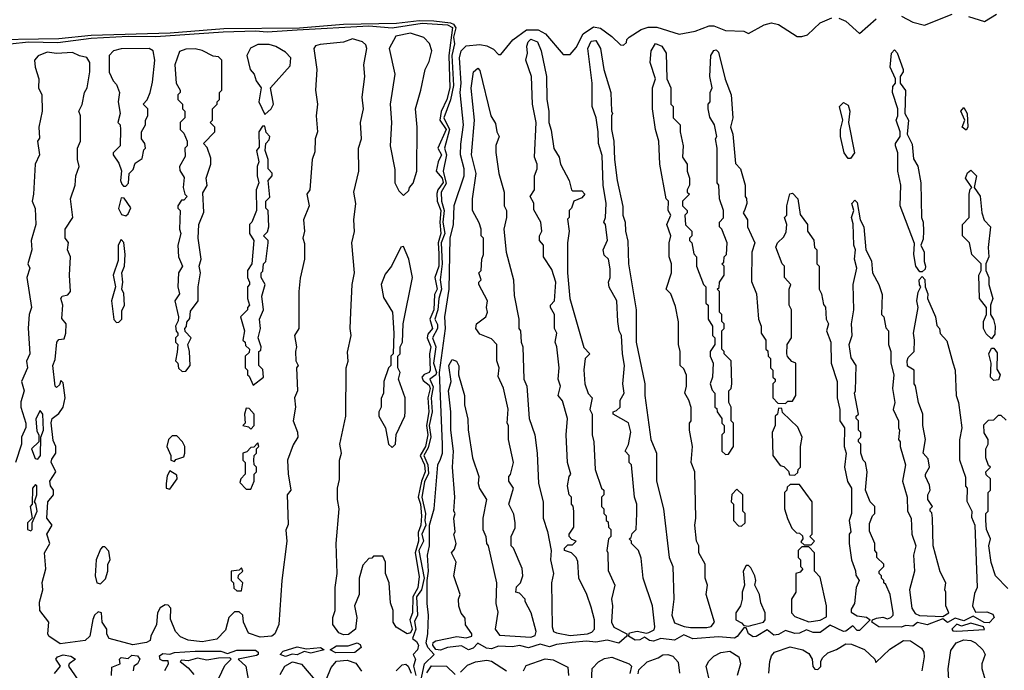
# Model space of a CAD drawing. Extents: x 2737310 to 2869991, y 870230 to 1012730.
# Tile 286 of 479: x 2771227 to 2775480, y 956797 to 959610. Entities that reach past the tile are written whole.
import ezdxf

# ---------------------------------------------------------------- set-up
doc = ezdxf.new("R2010")
doc.units = 0

msp = doc.modelspace()

# ---------------------------------------------------------------- linework, layer by layer
at = {"layer": '0CON02XD'}
for points in [[(2771045, 959523.3), (2771395, 959528.2), (2771535, 959542.9), (2771876.4, 959553.6), (2772108, 959572), (2772435, 959575.5), (2772625, 959590.5), (2772855, 959595.6), (2772953, 959607), (2773015.6, 959605.6), (2773087, 959597), (2773100.5, 959590.5), (2773110.9, 959575), (2773100.9, 959535), (2773104.5, 959505), (2773093.2, 959455), (2773100, 959325), (2773087, 959263), (2773059.1, 959185), (2773083.1, 959135), (2773061.4, 959055), (2773070, 959025), (2773055.7, 958955), (2773068.8, 958901.2), (2773047.8, 958865), (2773048.5, 958825), (2773060, 958785), (2773054.1, 958735), (2773063.1, 958685), (2773047.5, 958645), (2773051.8, 958555), (2773043.3, 958485), (2773048.6, 958445), (2773037.5, 958405), (2773033.3, 958355), (2773020, 958315), (2773031.4, 958291.4), (2773031.9, 958275), (2773010, 958235), (2773024.4, 958195), (2773014.6, 958125.4), (2773027.5, 958085), (2773023.8, 958075), (2772998, 958055), (2773012.9, 958022.9), (2773003.8, 957975), (2773008.9, 957915), (2772995.6, 957855), (2773003.1, 957806.9), (2772990.9, 957759.1), (2772973.1, 957725), (2772989.1, 957685), (2772992.7, 957647.3), (2772975, 957611.2), (2772963.1, 957545), (2772979.2, 957475), (2772976.2, 957445), (2772981.2, 957425), (2772964.5, 957385), (2772970.8, 957355), (2772950.9, 957315), (2772974.1, 957195.9), (2772962.9, 957145), (2772940.5, 957115), (2772944.4, 957035), (2772932.6, 957007.4), (2772937.5, 956975), (2772923.8, 956935), (2772941.3, 956921.3), (2772949.4, 956905), (2772944.6, 956885.4), (2772926.7, 956865), (2772936.2, 956845), (2772927.1, 956815), (2772938, 956775)], [(2772952.3, 956717.7), (2772975.6, 956824.4), (2773016.7, 956865), (2772990, 956895), (2772982, 956915), (2772990, 956955), (2772993.3, 957035), (2772987.5, 957085), (2772987.5, 957185), (2772993.3, 957225), (2772988.8, 957295), (2772996.7, 957335), (2772997.5, 957425), (2773016.7, 957495), (2773033.3, 957685), (2773045, 957710), (2773053.3, 957735), (2773053.3, 957775), (2773040, 958085), (2773066.7, 958275), (2773063.3, 958325), (2773081.2, 958445), (2773086.7, 958665), (2773100, 958725), (2773103.9, 958806.1), (2773146.7, 958935), (2773146.2, 958965), (2773131.2, 959025), (2773131.7, 959071.7), (2773143.8, 959155), (2773130, 959295), (2773133.3, 959335), (2773126.2, 959445), (2773133.3, 959475), (2773155, 959497.5), (2773215, 959503.3), (2773245, 959497.5), (2773273, 959483), (2773295, 959460), (2773305, 959460), (2773357, 959523), (2773416.1, 959566.1), (2773465.9, 959565.9), (2773498.3, 959548.3), (2773575, 959460), (2773605, 959460), (2773630.7, 959489.3), (2773660.5, 959549.5), (2773705, 959578.8), (2773735, 959573.3), (2773785, 959536.7), (2773821.7, 959501.7), (2773835, 959500), (2773848.3, 959511.7), (2773850, 959525), (2773860, 959535), (2773911.7, 959568.3), (2773941.7, 959578.3), (2773978.3, 959578.3), (2774075, 959547.5), (2774145, 959560), (2774205, 959583.8), (2774225, 959583.8), (2774275, 959563.8), (2774355, 959560), (2774375, 959550), (2774442.3, 959587.7), (2774475, 959596), (2774505, 959590), (2774585, 959537.5), (2774605, 959537.5), (2774630, 959545), (2774685, 959596.7), (2774735, 959618.8)], [(2774765, 959616), (2774795, 959603.3), (2774855, 959550), (2774926.4, 959613.6)], [(2775035.7, 959625.7), (2775085, 959598.8), (2775135, 959586.7), (2775255, 959634.4)], [(2775325, 959623.3), (2775395, 959602.5), (2775446.4, 959633.6)], [(2771185, 959506.2), (2771265, 959514.7), (2771391.7, 959511.7), (2771535, 959529.8), (2771695, 959538.6), (2771815, 959537.8), (2772105, 959557.2), (2772245, 959561.4), (2772295, 959556.9), (2772425, 959565.7), (2772735, 959583.3), (2772835.5, 959575.5), (2772965, 959595.3), (2773075, 959587.3), (2773096, 959576), (2773080, 959455), (2773084.2, 959315), (2773072.5, 959265), (2773047.4, 959212.6), (2773041.8, 959175), (2773069.1, 959135), (2773032.9, 959055), (2773049.4, 959025), (2773034.4, 958995.6), (2773025.7, 958955), (2773051.2, 958925), (2773055.9, 958905.9), (2773033.1, 958875), (2773027.9, 958857.9), (2773030.5, 958825), (2773046.5, 958785), (2773041.9, 958735), (2773046.6, 958685), (2773034.7, 958645), (2773037.6, 958597.6), (2773036.6, 958545), (2773020.6, 958495), (2773029.6, 958445), (2773018.7, 958421.3), (2773015.4, 958355), (2772997.8, 958315), (2773010, 958275), (2772990.2, 958249.8), (2772986.7, 958235), (2773002.2, 958195), (2772996.5, 958165), (2773000.5, 958095), (2772996.1, 958083.9), (2772973.5, 958076.5), (2772964.2, 958065), (2772970.2, 958050.2), (2772995, 958030), (2772999.4, 958015), (2772989.3, 957975), (2772993.9, 957915), (2772984.1, 957855), (2772989.3, 957815), (2772979.1, 957765), (2772957.1, 957725), (2772975.9, 957685), (2772978.4, 957655), (2772962.7, 957615), (2772947.7, 957545), (2772958.2, 957515), (2772962.4, 957465), (2772958.8, 957425), (2772947.6, 957392.4), (2772949.6, 957355), (2772934.6, 957305), (2772952, 957202), (2772945.9, 957154.1), (2772924.5, 957114.5), (2772923.1, 957045), (2772911.9, 957015), (2772922.3, 956975), (2772915, 956958.1), (2772900, 956955), (2772853.6, 956983.6), (2772840, 957005), (2772840, 957055), (2772828.3, 957088.3), (2772822.5, 957175), (2772807.5, 957215), (2772807.5, 957265), (2772795, 957290), (2772755, 957290), (2772748.3, 957281.7), (2772735, 957280), (2772708.3, 957251.7), (2772692.5, 957195), (2772692.5, 957125), (2772672.5, 957075), (2772682.5, 957025), (2772677.5, 956975), (2772647.7, 956952.3), (2772625, 956950), (2772605, 956958.8), (2772580, 956995), (2772580, 957025), (2772588.8, 957055), (2772588.8, 957155), (2772598, 957215), (2772593.3, 957345), (2772606.2, 957495), (2772598.8, 957535), (2772598.8, 957585), (2772607.7, 957622.3), (2772608.8, 957705), (2772616.7, 957735), (2772610, 957775), (2772636.2, 957895), (2772636.7, 958105), (2772646.1, 958133.9), (2772643, 958173), (2772658.8, 958245), (2772653.8, 958275), (2772656.7, 958345), (2772663.3, 958465), (2772673.3, 958515), (2772661.2, 958645), (2772673.6, 958693.6), (2772670, 958745), (2772678.8, 958815), (2772670, 958865), (2772691.2, 958955), (2772690, 959055), (2772703.3, 959095), (2772698.8, 959165), (2772711.2, 959225), (2772706.2, 959275), (2772717.5, 959365), (2772713.8, 959415), (2772726.7, 959485), (2772721.2, 959501.2), (2772707.5, 959515), (2772665, 959526.7), (2772625, 959513.3), (2772525, 959503.3), (2772505, 959497.5), (2772497.5, 959485), (2772510, 959395), (2772503.8, 959305), (2772512.5, 959245), (2772507.5, 959195), (2772512.5, 959125), (2772502.5, 959095), (2772501.7, 959038.3), (2772490, 959005), (2772480, 958875), (2772467.5, 958855), (2772477.5, 958805), (2772453.3, 958745), (2772457.5, 958695), (2772450, 958665), (2772457, 958643), (2772457.5, 958575), (2772438.3, 958491.7), (2772432.5, 958435), (2772432.5, 958275), (2772413.3, 958245), (2772422.5, 958195), (2772417.5, 958175), (2772420, 958135), (2772430, 958115), (2772422.5, 958105), (2772426.7, 958005), (2772413.3, 957975), (2772417.5, 957935), (2772407.5, 957875), (2772427, 957827), (2772427.5, 957805), (2772408.3, 957771.7), (2772383.3, 957705), (2772386.2, 957646.2), (2772397.5, 957575), (2772382.5, 957555), (2772387, 957427), (2772377, 957403), (2772380, 957355), (2772358.8, 957185), (2772346.2, 956995), (2772328.8, 956955), (2772315.9, 956944.1), (2772265, 956940), (2772215, 956957.5), (2772193.3, 957005), (2772190, 957035), (2772175, 957050), (2772155, 957050), (2772130, 957025), (2772115, 956970), (2772078.3, 956931.7), (2772015, 956920), (2771955, 956926.7), (2771921.7, 956941.7), (2771900, 956965), (2771878.3, 957018.3), (2771880, 957065), (2771868.3, 957078.3), (2771855, 957080), (2771833.6, 957066.4), (2771822.5, 957045), (2771817.5, 956995), (2771792.5, 956945), (2771790, 956925), (2771775, 956917.5), (2771715, 956906.2), (2771613.8, 956933.8), (2771603, 956953), (2771602.5, 956975), (2771582.5, 957005), (2771580, 957045), (2771565, 957050), (2771550, 957035), (2771543, 957017), (2771530, 956945), (2771510, 956925), (2771400.9, 956910.9), (2771352.5, 956945), (2771347.5, 956955), (2771352.5, 957005), (2771313.8, 957055), (2771311.7, 957091.7), (2771326.2, 957145), (2771324, 957176), (2771340, 957235), (2771333.8, 957305), (2771356.7, 957345), (2771343.3, 957385), (2771366.7, 957425), (2771343.3, 957455), (2771347.5, 957525), (2771372.5, 957555), (2771372.5, 957575), (2771360, 957595), (2771356.7, 957615), (2771383.3, 957655), (2771363, 957697), (2771365, 957710), (2771382.5, 957735), (2771382.5, 957765), (2771370.7, 957790.7), (2771362.7, 957867.3), (2771367.5, 957885), (2771395, 957907.5), (2771413.8, 957935), (2771423.3, 957975), (2771415, 958040), (2771405, 958050), (2771398.3, 958031.7), (2771385, 958020), (2771380, 958025), (2771370, 958115), (2771379.3, 958140.7), (2771387.5, 958215), (2771395, 958227.5), (2771419.3, 958230.7), (2771426, 958254), (2771426.7, 958295), (2771408.3, 958318.3), (2771413.3, 958375), (2771403.8, 958405), (2771410, 958415), (2771435, 958420), (2771446, 958435), (2771441.2, 958505), (2771446.2, 958585), (2771433.3, 958615), (2771437, 958647), (2771422.5, 958665), (2771423.6, 958703.6), (2771456.2, 958755), (2771446.7, 958835), (2771466, 958895), (2771468.8, 958935), (2771483.8, 958975), (2771476.2, 959005), (2771476.7, 959055), (2771490, 959085), (2771490, 959195), (2771482.5, 959215), (2771496.4, 959243.6), (2771506.7, 959295), (2771518, 959315), (2771530, 959385), (2771530, 959425), (2771516.2, 959446.2), (2771485, 959453.3), (2771455, 959468.6), (2771385, 959463.8), (2771345, 959470), (2771306.4, 959453.6), (2771291.2, 959435), (2771293.8, 959405), (2771310, 959355), (2771307.5, 959315), (2771322.5, 959285), (2771323.3, 959215), (2771310, 959145), (2771311.7, 959098.3), (2771303.3, 959085), (2771312.5, 959025), (2771293.3, 958985), (2771286.7, 958855), (2771280, 958825), (2771293.6, 958793.6), (2771296.7, 958725), (2771276.7, 958655), (2771278.8, 958615), (2771262.5, 958555), (2771270, 958535), (2771258, 958495), (2771277.5, 958365), (2771267.5, 958335), (2771263.8, 958276.2), (2771270, 958165), (2771256.4, 958133.6), (2771260, 958105), (2771233.8, 958045), (2771246.2, 958005), (2771231.7, 957958.3), (2771231.2, 957935), (2771253.3, 957865), (2771253.6, 957846.4), (2771233.8, 957805), (2771233.8, 957775), (2771208.8, 957695)], [(2772885, 958850), (2772908.3, 958871.7), (2772910, 958885), (2772927, 958903), (2772942.5, 958955), (2772943.8, 959145), (2772936.7, 959225), (2772960, 959305), (2772977.5, 959395), (2772995, 959430), (2773007.5, 959475), (2772997, 959507), (2772973, 959533), (2772915, 959551.2), (2772851.7, 959538.3), (2772823.3, 959485), (2772846.7, 959375), (2772826.7, 959245), (2772832.5, 959165), (2772827.5, 959065), (2772847, 958963), (2772847.5, 958905), (2772865, 958870), (2772885, 958850)], [(2773045, 956883.5), (2773025, 956886.9), (2773011.9, 956905), (2773013.4, 956916.6), (2773025, 956924), (2773115, 956942.5), (2773155, 956937.5), (2773180, 956945), (2773180, 956955), (2773153, 956993), (2773151.7, 957021.7), (2773133.9, 957043.9), (2773123.6, 957073.6), (2773122.5, 957105), (2773130, 957125), (2773102.5, 957205), (2773112.5, 957265), (2773092.5, 957305), (2773105, 957320), (2773112.5, 957345), (2773102.5, 957385), (2773107.5, 957395), (2773102.5, 957455), (2773107.5, 957475), (2773102.5, 957485), (2773106.7, 957545), (2773096.7, 957675), (2773101.2, 957745), (2773089.2, 957835), (2773089.2, 957915), (2773078.6, 958005), (2773090, 958045), (2773080.8, 958115), (2773095, 958140), (2773113, 958133), (2773123, 958113), (2773122.5, 958075), (2773147.5, 957985), (2773147.5, 957945), (2773163, 957883), (2773163.6, 957836.4), (2773182.5, 957715), (2773210, 957635), (2773207.5, 957605), (2773213, 957583), (2773242.5, 957535), (2773227.5, 957455), (2773227.5, 957405), (2773240, 957375), (2773242.5, 957345), (2773250, 957335), (2773286.7, 957175), (2773283.3, 957085), (2773292.5, 957047.5), (2773280, 956975), (2773299.3, 956949.3), (2773435, 956940), (2773453, 956947), (2773457.5, 956965), (2773436.7, 957045), (2773410, 957095), (2773410, 957105), (2773385, 957130), (2773370, 957135), (2773373, 957157), (2773390, 957175), (2773400, 957205), (2773397, 957237), (2773360, 957325), (2773350, 957335), (2773350, 957375), (2773367, 957413), (2773367.5, 957435), (2773361.7, 957471.7), (2773340, 957515), (2773360, 957585), (2773340, 957615), (2773340, 957635), (2773347, 957643), (2773360, 957695), (2773337.5, 957795), (2773337.5, 957855), (2773332.5, 957865), (2773336.4, 957926.4), (2773316.4, 958016.4), (2773293, 958067), (2773297.5, 958105), (2773287.5, 958135), (2773287.5, 958205), (2773265, 958230), (2773215, 958250), (2773197.5, 958275), (2773200, 958295), (2773240, 958325), (2773247.5, 958345), (2773242.5, 958365), (2773247.5, 958395), (2773210, 958465), (2773210, 958475), (2773220, 958485), (2773210, 958515), (2773220, 958525), (2773222.5, 958575), (2773230, 958595), (2773230, 958665), (2773220, 958675), (2773220, 958705), (2773211.7, 958731.7), (2773182.5, 958785), (2773183.3, 958835), (2773198.8, 958945), (2773178.8, 959025), (2773192, 959175), (2773176.4, 959313.6), (2773187.5, 959385), (2773205, 959400), (2773215, 959390), (2773262.5, 959195), (2773281.7, 959161.7), (2773287.5, 959125), (2773297.5, 959105), (2773283.6, 959066.4), (2773283.6, 959036.4), (2773296.7, 958945), (2773320, 958865), (2773320, 958805), (2773330, 958785), (2773330, 958755), (2773317.5, 958705), (2773327.5, 958605), (2773360, 958485), (2773363, 958417), (2773382.5, 958315), (2773382.5, 958275), (2773390, 958265), (2773392.5, 958215), (2773400, 958195), (2773403.8, 958055), (2773417.5, 958025), (2773427.5, 957885), (2773452.5, 957815), (2773462.5, 957735), (2773467.5, 957605), (2773487.5, 957525), (2773487.5, 957455), (2773506.4, 957396.4), (2773522.5, 957315), (2773520, 957275), (2773532.5, 957215), (2773523.3, 957175), (2773526.2, 956985), (2773533.3, 956965), (2773545, 956958.8), (2773605, 956947.5), (2773680, 956955), (2773698.3, 956961.7), (2773710, 956975), (2773710, 957015), (2773695, 957070), (2773676.7, 957125), (2773642.5, 957195), (2773637, 957267), (2773630, 957285), (2773610, 957305), (2773580, 957315), (2773580, 957325), (2773595, 957340), (2773615, 957340), (2773630, 957355), (2773611.7, 957361.7), (2773600, 957375), (2773600, 957385), (2773620, 957415), (2773620, 957485), (2773617, 957507), (2773610, 957515), (2773610, 957545), (2773600, 957555), (2773592.5, 957595), (2773600, 957635), (2773607.5, 957645), (2773592.5, 957695), (2773587.5, 957815), (2773592.5, 957885), (2773571.7, 957961.7), (2773552.5, 957985), (2773562.5, 958025), (2773552.5, 958055), (2773557.5, 958105), (2773547.5, 958195), (2773540, 958215), (2773547.5, 958255), (2773537.5, 958275), (2773537.5, 958335), (2773520, 958365), (2773520, 958375), (2773537.5, 958395), (2773542.5, 958475), (2773525, 958530), (2773490, 958585), (2773490, 958635), (2773472.5, 958655), (2773472.5, 958675), (2773482.5, 958695), (2773477.5, 958735), (2773448.3, 958788.3), (2773447, 958817), (2773432.5, 958845), (2773450, 958875), (2773450, 958935), (2773462.5, 958965), (2773462.5, 958985), (2773450, 959015), (2773457.5, 959165), (2773442.5, 959245), (2773437.5, 959365), (2773413.3, 959435), (2773420, 959465), (2773416.7, 959495), (2773423.8, 959515), (2773435, 959526.2), (2773463.3, 959515), (2773480, 959475), (2773502.5, 959365), (2773503.3, 959265), (2773512.5, 959215), (2773512.5, 959165), (2773523, 959133), (2773533.6, 959053.6), (2773557.5, 959015), (2773562.5, 958985), (2773600, 958915), (2773610, 958875), (2773615, 958870), (2773655, 958870), (2773667.5, 958855), (2773655, 958840), (2773620, 958825), (2773610, 958795), (2773600, 958785), (2773600, 958755), (2773592.5, 958747.5), (2773600, 958695), (2773592.5, 958645), (2773593.3, 958515), (2773603.3, 958405), (2773663, 958193), (2773690, 958165), (2773670, 958145), (2773663.3, 958096.7), (2773667.5, 958035), (2773683, 957993), (2773700, 957975), (2773690, 957925), (2773700, 957905), (2773700, 957815), (2773707.5, 957785), (2773712.5, 957665), (2773740, 957585), (2773750, 957575), (2773750, 957555), (2773740, 957545), (2773740, 957505), (2773750, 957495), (2773750, 957475), (2773760, 957465), (2773760, 957445), (2773768.3, 957438.3), (2773770, 957415), (2773780, 957405), (2773780, 957375), (2773770, 957365), (2773762.5, 957315), (2773767.5, 957305), (2773768.3, 957228.3), (2773797.5, 957165), (2773783.3, 957105), (2773787.5, 957075), (2773783.8, 957005), (2773793.6, 956983.6), (2773850, 956955), (2773850, 956945), (2773815, 956913.6), (2773765, 956926.7), (2773715, 956917.9), (2773675, 956922.5), (2773613.2, 956916.8), (2773545, 956908.1), (2773515, 956897.9), (2773475, 956909.4), (2773425, 956894.4), (2773385, 956904.2), (2773355, 956898.1), (2773295, 956901.4), (2773265, 956888.9), (2773242.5, 956892.5), (2773205, 956914), (2773185, 956891.9), (2773165, 956885.6), (2773135, 956902.5), (2773075, 956896), (2773045, 956883.5)], [(2773965, 956923.3), (2773946.7, 956925), (2773925, 956940), (2773905, 956928.9), (2773885, 956926.7), (2773856.7, 956945), (2773861.2, 956958.8), (2773894.1, 956965.9), (2773935, 956956.7), (2773945, 956960), (2773967.7, 956972.3), (2773970, 956985), (2773960, 957075), (2773920, 957195), (2773911.7, 957281.7), (2773900, 957315), (2773870, 957345), (2773870, 957355), (2773860, 957365), (2773868.3, 957371.7), (2773871.7, 957388.3), (2773890, 957405), (2773892.5, 957475), (2773892.5, 957515), (2773882.5, 957545), (2773870, 957685), (2773860, 957695), (2773860, 957725), (2773842.5, 957745), (2773857, 957773), (2773866.4, 957826.4), (2773856.4, 957866.4), (2773790, 957905), (2773790, 957915), (2773805, 957920), (2773820, 957935), (2773820, 957965), (2773837.5, 957995), (2773832.5, 958035), (2773840, 958115), (2773830, 958165), (2773826.2, 958245), (2773816.7, 958265), (2773810, 958305), (2773806.7, 958395), (2773773, 958453), (2773770, 958475), (2773777.5, 958495), (2773777, 958533), (2773770, 958575), (2773751.7, 958591.7), (2773747.5, 958615), (2773766.4, 958656.4), (2773757.5, 958725), (2773750, 958735), (2773757.5, 958755), (2773760, 958815), (2773747.5, 958895), (2773743, 959023), (2773726.7, 959075), (2773726.2, 959125), (2773716.4, 959186.4), (2773700, 959235), (2773700, 959335), (2773680.8, 959485), (2773695, 959516.7), (2773715, 959520), (2773736.2, 959485), (2773750, 959395), (2773780, 959295), (2773782.5, 959215), (2773787.5, 959205), (2773782.5, 959195), (2773782.5, 959135), (2773792.5, 959085), (2773796.7, 959005), (2773807.5, 958915), (2773831.7, 958801.7), (2773832.5, 958765), (2773842.5, 958735), (2773843.3, 958695), (2773853, 958653), (2773856.2, 958555), (2773890, 958355), (2773890, 958215), (2773927.5, 958035), (2773927.5, 957985), (2773953.3, 957795), (2773977.5, 957735), (2773977.5, 957615), (2774007.5, 957495), (2774032.5, 957285), (2774047.5, 957245), (2774052.5, 957105), (2774043.8, 957035), (2774055, 957002.5), (2774096.7, 956986.7), (2774125, 956981.2), (2774195, 956982.5), (2774213.6, 956986.4), (2774227.5, 957005), (2774192.5, 957125), (2774197.5, 957165), (2774187.5, 957195), (2774187.5, 957255), (2774160, 957305), (2774160, 957335), (2774150, 957355), (2774142.5, 957425), (2774147.5, 957455), (2774142.5, 957655), (2774127.5, 957695), (2774132.5, 957765), (2774120, 957835), (2774120, 957865), (2774127.5, 957875), (2774127, 957933), (2774117.5, 957965), (2774100, 957995), (2774107.5, 958025), (2774107, 958073), (2774095, 958100), (2774080, 958115), (2774080, 958175), (2774072.5, 958205), (2774073, 958303), (2774059.3, 958369.3), (2774040, 958425), (2774020, 958445), (2774042.5, 958515), (2774042.5, 958555), (2774032.5, 958585), (2774032.5, 958645), (2774040, 958675), (2774022.5, 958725), (2774040, 958765), (2774027.5, 958785), (2774030, 958825), (2774020, 958835), (2773992.5, 958985), (2773987.5, 959085), (2773972.5, 959135), (2773960, 959225), (2773960, 959315), (2773972.5, 959355), (2773950, 959425), (2773953.9, 959476.1), (2773973, 959507), (2774000, 959495), (2774020, 959465), (2774022.5, 959355), (2774040, 959315), (2774040, 959245), (2774050, 959235), (2774050, 959185), (2774080, 959155), (2774080, 959125), (2774092.5, 959065), (2774090, 959015), (2774110, 958985), (2774110, 958955), (2774120, 958925), (2774120, 958895), (2774110, 958875), (2774110, 958865), (2774120, 958855), (2774090, 958825), (2774090, 958805), (2774110, 958785), (2774110, 958775), (2774100, 958765), (2774103, 958723), (2774130, 958695), (2774130, 958675), (2774120, 958665), (2774120, 958655), (2774130, 958645), (2774138.3, 958598.3), (2774150, 958585), (2774150, 958545), (2774180, 958465), (2774190, 958455), (2774190, 958385), (2774200, 958375), (2774200, 958315), (2774220, 958285), (2774220, 958245), (2774230, 958235), (2774230, 958205), (2774210, 958175), (2774210, 958155), (2774222.5, 958125), (2774220, 958065), (2774210, 958035), (2774218.3, 958008.3), (2774230, 957995), (2774230, 957935), (2774238.3, 957928.3), (2774240, 957915), (2774260, 957885), (2774260, 957865), (2774270, 957855), (2774270, 957825), (2774260, 957815), (2774260, 957745), (2774275, 957730), (2774288.3, 957731.7), (2774310, 957765), (2774310, 957865), (2774300, 957875), (2774300, 957935), (2774290, 957955), (2774290, 958005), (2774300, 958015), (2774302.5, 958035), (2774300, 958135), (2774270, 958165), (2774270, 958175), (2774260, 958185), (2774260, 958265), (2774270, 958275), (2774270, 958295), (2774260, 958305), (2774260, 958335), (2774250, 958345), (2774250, 958435), (2774240, 958445), (2774248.3, 958451.7), (2774250, 958475), (2774270, 958505), (2774270, 958545), (2774260, 958555), (2774268.3, 958561.7), (2774270, 958585), (2774280, 958595), (2774282.5, 958645), (2774260, 958705), (2774250, 958715), (2774250, 958735), (2774267, 958753), (2774267.5, 958785), (2774250, 958835), (2774247.5, 958895), (2774240, 958905), (2774240, 959055), (2774232.5, 959095), (2774237.5, 959105), (2774227.5, 959155), (2774208.3, 959188.3), (2774200, 959225), (2774200, 959245), (2774210, 959255), (2774210, 959295), (2774217.5, 959315), (2774207.5, 959365), (2774212.5, 959455), (2774225, 959477.5), (2774235, 959480), (2774245, 959470), (2774273.6, 959353.6), (2774300, 959285), (2774307.5, 959185), (2774297.5, 959145), (2774307.5, 959115), (2774318.3, 958988.3), (2774340, 958965), (2774360, 958895), (2774360, 958845), (2774367, 958837), (2774367.5, 958815), (2774357.5, 958785), (2774352.5, 958775), (2774370, 958745), (2774370, 958715), (2774402.5, 958645), (2774390, 958605), (2774388.3, 958478.3), (2774410, 958425), (2774417.5, 958315), (2774430, 958285), (2774430, 958255), (2774450, 958225), (2774450, 958185), (2774458.3, 958178.3), (2774460, 958155), (2774470, 958145), (2774470, 958105), (2774480, 958095), (2774480, 958065), (2774490, 958055), (2774490, 958045), (2774480, 958035), (2774480, 957975), (2774501.7, 957951.7), (2774535, 957950), (2774545, 957960), (2774565, 957960), (2774580, 957985), (2774580, 958125), (2774561.7, 958131.7), (2774543, 958153), (2774540, 958165), (2774542.5, 958205), (2774560, 958235), (2774560, 958355), (2774550, 958375), (2774550, 958445), (2774557.5, 958465), (2774530, 958495), (2774530, 958545), (2774520, 958555), (2774493, 958627), (2774500, 958645), (2774528.3, 958671.7), (2774537, 958693), (2774540, 958725), (2774530, 958755), (2774540, 958765), (2774540, 958805), (2774553, 958857), (2774565, 958860), (2774587.5, 958835), (2774598.3, 958768.3), (2774630, 958725), (2774630, 958695), (2774657, 958657), (2774660, 958625), (2774670, 958615), (2774670, 958555), (2774680, 958545), (2774680, 958445), (2774690, 958425), (2774698.3, 958378.3), (2774707, 958367), (2774710, 958315), (2774720, 958295), (2774712.5, 958265), (2774730, 958215), (2774732.5, 958125), (2774757.5, 958045), (2774757.5, 957975), (2774770, 957925), (2774770, 957875), (2774790, 957845), (2774787.5, 957765), (2774797.5, 957735), (2774790, 957675), (2774803, 957613), (2774820, 957585), (2774820, 957475), (2774810, 957445), (2774817.5, 957395), (2774810, 957385), (2774810, 957345), (2774820, 957275), (2774837, 957227), (2774838.3, 957208.3), (2774852.5, 957185), (2774840, 957155), (2774832.5, 957085), (2774818.3, 957061.7), (2774818.3, 957048.3), (2774845, 957032.5), (2774885, 957026.7), (2774900, 957015), (2774855, 956968.5), (2774845, 956969.4), (2774825, 956988.8), (2774795, 956965.5), (2774785, 956964.5), (2774727.7, 956992.3), (2774685, 956960), (2774655, 956960.9), (2774625, 956971.9), (2774595, 956957.1), (2774575, 956955.4), (2774535, 956968.6), (2774505, 956951.5), (2774485, 956948.5), (2774455, 956972), (2774407.6, 956942.4), (2774395, 956940.8), (2774374.4, 956955), (2774365, 956980), (2774355, 956980), (2774326.6, 956943.4), (2774313.8, 956936.2), (2774245, 956940.8), (2774135, 956933.5), (2774095, 956950), (2774055, 956927.7), (2773995.6, 956934.4), (2773965, 956923.3)], [(2771685, 958890), (2771697, 958903), (2771700, 958945), (2771717, 958963), (2771725, 958990), (2771755, 959010), (2771763, 959047), (2771770, 959055), (2771767.5, 959075), (2771752.5, 959095), (2771752.5, 959125), (2771770, 959155), (2771770, 959175), (2771780, 959195), (2771780, 959225), (2771760, 959245), (2771777, 959263), (2771790, 959295), (2771800.7, 959339.3), (2771810, 959435), (2771802.5, 959475), (2771785.6, 959485.6), (2771665, 959484), (2771632.5, 959475), (2771612.5, 959455), (2771613, 959383), (2771630, 959345), (2771645, 959330), (2771657.5, 959295), (2771652.5, 959255), (2771660, 959205), (2771650, 959165), (2771660, 959155), (2771662.5, 959135), (2771660, 959065), (2771630, 959035), (2771630, 959025), (2771655, 958990), (2771667, 958957), (2771662.5, 958915), (2771668.3, 958898.3), (2771675, 958890), (2771685, 958890)], [(2771928.3, 958088.3), (2771945, 958090), (2771962.5, 958115), (2771960, 958175), (2771952.5, 958205), (2771967.5, 958235), (2771941.7, 958261.7), (2771940, 958275), (2771947, 958283), (2771948.3, 958301.7), (2771961.7, 958318.3), (2771965, 958350), (2771997.5, 958395), (2771997.5, 958455), (2772007.5, 958515), (2772002.5, 958545), (2772010, 958575), (2771997.5, 958665), (2772000, 958725), (2772021.7, 958778.3), (2772018.3, 958861.7), (2772037, 958893), (2772032.5, 958925), (2772052.5, 958985), (2772051.7, 959011.7), (2772037, 959057), (2772020, 959075), (2772070, 959125), (2772070, 959145), (2772050, 959165), (2772060, 959175), (2772060, 959225), (2772080, 959245), (2772080, 959255), (2772090, 959265), (2772090, 959295), (2772100, 959305), (2772100, 959435), (2772085, 959450), (2772063, 959453), (2772015, 959476.2), (2771985, 959483.8), (2771945, 959483.3), (2771917, 959473), (2771896.7, 959415), (2771902.5, 959335), (2771920, 959305), (2771920, 959295), (2771910, 959285), (2771910, 959265), (2771930, 959245), (2771930, 959225), (2771940, 959215), (2771940, 959185), (2771920, 959165), (2771920, 959135), (2771935, 959120), (2771950, 959085), (2771950, 959065), (2771940, 959055), (2771941.7, 959018.3), (2771917.5, 958975), (2771918.3, 958958.3), (2771937, 958927), (2771932.5, 958885), (2771940, 958855), (2771950, 958845), (2771935, 958830), (2771925, 958830), (2771910, 958805), (2771910, 958795), (2771920, 958785), (2771917.5, 958705), (2771922.5, 958685), (2771910, 958635), (2771912.5, 958585), (2771930, 958545), (2771912.5, 958515), (2771910, 958455), (2771917.5, 958425), (2771897.5, 958395), (2771912.5, 958325), (2771911.7, 958308.3), (2771900, 958285), (2771903, 958263), (2771910, 958255), (2771910, 958245), (2771900, 958235), (2771900, 958215), (2771910, 958205), (2771907, 958173), (2771900, 958135), (2771910, 958125), (2771913, 958103), (2771928.3, 958088.3)], [(2772285, 959200), (2772312.5, 959225), (2772323.3, 959245), (2772310, 959315), (2772395, 959410), (2772397.5, 959445), (2772375, 959470), (2772333.6, 959493.6), (2772305, 959503.3), (2772255, 959503.3), (2772223.6, 959486.4), (2772207.5, 959455), (2772222.5, 959395), (2772240, 959375), (2772247.5, 959345), (2772270, 959315), (2772260, 959255), (2772285, 959200)], [(2775125, 958520), (2775115, 958520), (2775097.5, 958545), (2775088.8, 958595), (2775091.7, 958641.7), (2775030, 958805), (2775032.5, 958895), (2775020, 958955), (2775020, 959035), (2775010, 959065), (2775010, 959075), (2775030, 959105), (2775030, 959125), (2775012.5, 959175), (2775020, 959195), (2775020, 959225), (2774997.5, 959295), (2774998.3, 959321.7), (2775010, 959335), (2775010, 959355), (2774987.5, 959405), (2774992.5, 959465), (2775005, 959480), (2775017, 959467), (2775043.3, 959395), (2775043.3, 959385), (2775030, 959365), (2775030, 959335), (2775053.6, 959303.6), (2775050, 959205), (2775066.7, 959175), (2775060, 959115), (2775081.7, 959071.7), (2775088.3, 959008.3), (2775107, 958977), (2775120, 958905), (2775122.5, 958755), (2775130, 958735), (2775131.2, 958695), (2775129.3, 958660.7), (2775120, 958635), (2775133.3, 958605), (2775133.3, 958565), (2775140, 958545), (2775138.3, 958531.7), (2775125, 958520)], [(2774815, 959010), (2774805, 959010), (2774787.5, 959035), (2774772.5, 959105), (2774772.5, 959135), (2774782.5, 959175), (2774767.5, 959235), (2774785, 959252.5), (2774805, 959240), (2774812.5, 959215), (2774807.5, 959165), (2774832.5, 959035), (2774815, 959010)], [(2775315, 959132.5), (2775297.5, 959145), (2775310, 959175), (2775292.5, 959215), (2775305, 959230), (2775320, 959205), (2775322.5, 959145), (2775315, 959132.5)], [(2772235, 958030), (2772280, 958065), (2772277, 958097), (2772260, 958115), (2772260, 958175), (2772268.3, 958181.7), (2772270, 958195), (2772257.5, 958235), (2772267.5, 958275), (2772262.5, 958315), (2772280, 958355), (2772272.5, 958415), (2772287.5, 958465), (2772270, 958495), (2772270, 958515), (2772277, 958523), (2772280, 958555), (2772290, 958565), (2772300, 958645), (2772300, 958655), (2772280, 958675), (2772297, 958693), (2772302.5, 958715), (2772300, 958785), (2772290, 958795), (2772290, 958825), (2772307, 958843), (2772300, 958915), (2772317.5, 958935), (2772317, 958947), (2772300, 958965), (2772300, 959005), (2772287.5, 959045), (2772290, 959075), (2772305, 959090), (2772307.5, 959105), (2772291.7, 959121.7), (2772285, 959150), (2772275, 959150), (2772260, 959125), (2772261.7, 959058.3), (2772250, 959045), (2772260, 958995), (2772252.5, 958975), (2772252.5, 958935), (2772260, 958905), (2772247.5, 958875), (2772250, 958785), (2772230, 958735), (2772220, 958725), (2772220, 958685), (2772237.5, 958655), (2772230, 958555), (2772210, 958525), (2772210, 958495), (2772220, 958475), (2772220, 958465), (2772210, 958455), (2772210, 958405), (2772220, 958375), (2772210, 958365), (2772210, 958355), (2772180, 958325), (2772197.5, 958265), (2772190, 958225), (2772200, 958215), (2772201.7, 958201.7), (2772220, 958185), (2772218.3, 958171.7), (2772200, 958155), (2772200, 958105), (2772210, 958095), (2772210, 958075), (2772218.3, 958068.3), (2772235, 958030)], [(2775425, 958230), (2775401.7, 958251.7), (2775390, 958275), (2775390, 958305), (2775402.5, 958335), (2775402.5, 958365), (2775373.3, 958405), (2775370, 958505), (2775380, 958525), (2775380, 958555), (2775340, 958595), (2775330, 958645), (2775300, 958675), (2775300, 958725), (2775327.5, 958755), (2775327.5, 958855), (2775332.5, 958877.5), (2775340, 958885), (2775312.5, 958925), (2775321.7, 958948.3), (2775335, 958960), (2775360, 958935), (2775350, 958885), (2775376.4, 958846.4), (2775382.5, 958775), (2775393, 958743), (2775420, 958715), (2775410, 958625), (2775413.3, 958585), (2775400, 958555), (2775400, 958525), (2775412.5, 958495), (2775413.3, 958465), (2775430, 958405), (2775420, 958375), (2775420, 958335), (2775433.9, 958313.9), (2775441.2, 958285), (2775439.3, 958250.7), (2775425, 958230)], [(2771685, 958762.5), (2771695, 958770), (2771707, 958797), (2771678.3, 958838.3), (2771665, 958840), (2771653.6, 958793.6), (2771667, 958767), (2771685, 958762.5)], [(2775035, 956983.8), (2774937.5, 956985), (2774907.5, 957005), (2774910, 957015), (2774927.7, 957022.3), (2774955, 957026.2), (2774975, 957020), (2774990, 957025), (2775000, 957035), (2775000, 957045), (2774987.5, 957125), (2774968.3, 957168.3), (2774960, 957175), (2774960, 957185), (2774950, 957195), (2774950, 957205), (2774940, 957215), (2774940, 957225), (2774960, 957245), (2774960, 957255), (2774930, 957285), (2774930, 957305), (2774920, 957315), (2774920, 957345), (2774898.3, 957398.3), (2774898.3, 957431.7), (2774910, 957465), (2774920, 957475), (2774920, 957505), (2774900, 957525), (2774880, 957575), (2774887.5, 957655), (2774880, 957695), (2774870, 957705), (2774860, 957735), (2774860, 957775), (2774850, 957785), (2774850, 957795), (2774860, 957805), (2774860, 957825), (2774850, 957835), (2774850, 957875), (2774840, 957885), (2774840, 957895), (2774850, 957905), (2774832.5, 957995), (2774837.5, 958005), (2774840, 958115), (2774818.3, 958148.3), (2774810, 958205), (2774822.5, 958245), (2774820, 958295), (2774830, 958355), (2774827.5, 958465), (2774842.5, 958535), (2774833.3, 958575), (2774836.7, 958615), (2774830, 958635), (2774826.7, 958726.7), (2774820, 958755), (2774830, 958785), (2774821.2, 958815), (2774835, 958830), (2774845, 958820), (2774857.5, 958745), (2774872.5, 958715), (2774882.5, 958615), (2774907, 958567), (2774910, 958515), (2774937.5, 958465), (2774951.7, 958421.7), (2774950, 958335), (2774960, 958325), (2774968.3, 958278.3), (2774980, 958265), (2774980, 958205), (2774990, 958175), (2774990, 958125), (2775002.5, 958075), (2774997.5, 958015), (2775007.5, 957955), (2775000, 957925), (2775022.5, 957875), (2775022.5, 957845), (2775027.5, 957835), (2775022.5, 957795), (2775030, 957785), (2775030, 957765), (2775052.5, 957685), (2775040, 957615), (2775060, 957545), (2775062.5, 957485), (2775077.5, 957455), (2775080, 957385), (2775097.5, 957335), (2775087.5, 957295), (2775092.5, 957225), (2775070, 957145), (2775081.2, 957065), (2775095, 957042.5), (2775113.9, 957033.9), (2775215, 957030), (2775240, 957045), (2775227.5, 957075), (2775227.5, 957135), (2775222.5, 957145), (2775227.5, 957175), (2775203, 957223), (2775172.5, 957335), (2775170, 957455), (2775167, 957477), (2775160, 957485), (2775160, 957495), (2775170, 957505), (2775150, 957535), (2775150, 957555), (2775160, 957575), (2775157, 957597), (2775140, 957635), (2775140, 957645), (2775157.5, 957675), (2775151.7, 957711.7), (2775130, 957735), (2775140, 957795), (2775127.5, 957855), (2775127.5, 957905), (2775110, 957955), (2775097, 958027), (2775090, 958035), (2775090, 958095), (2775061.7, 958111.7), (2775060, 958135), (2775065, 958150), (2775090, 958175), (2775092.5, 958225), (2775087.5, 958255), (2775107.5, 958365), (2775102.5, 958395), (2775108.3, 958431.7), (2775120, 958455), (2775113, 958463), (2775112.5, 958485), (2775125, 958500), (2775137, 958487), (2775137.5, 958455), (2775150, 958425), (2775147.5, 958405), (2775182.5, 958325), (2775188.3, 958288.3), (2775200, 958275), (2775203, 958253), (2775231.7, 958221.7), (2775257, 958127), (2775267.5, 958095), (2775272.5, 957985), (2775282.5, 957955), (2775296.7, 957845), (2775287, 957793), (2775287, 957707), (2775311.7, 957631.7), (2775313, 957593), (2775320, 957585), (2775318.3, 957528.3), (2775340, 957485), (2775338.3, 957458.3), (2775352.5, 957425), (2775362.5, 957155), (2775350.7, 957129.3), (2775343.3, 957075), (2775355, 957047.5), (2775405, 957050), (2775430, 957040), (2775436.2, 957025), (2775415, 957001.5), (2775393.6, 957003.6), (2775345, 957031.2), (2775305, 957010.9), (2775267.5, 957022.5), (2775235, 957004), (2775215, 957020), (2775146.9, 956993.1), (2775105, 957002.9), (2775085, 956988.2), (2775055, 956990.4), (2775035, 956983.8)], [(2771645, 958300), (2771655, 958302.5), (2771667.5, 958315), (2771668.3, 958351.7), (2771680, 958375), (2771676.4, 958426.4), (2771667.5, 958445), (2771672.5, 958475), (2771667.5, 958515), (2771680, 958545), (2771682.5, 958595), (2771677, 958647), (2771665, 958660), (2771652.5, 958635), (2771651.7, 958568.3), (2771630, 958505), (2771640, 958455), (2771622.5, 958395), (2771633, 958313), (2771645, 958300)], [(2772835, 957760), (2772850, 957775), (2772853, 957817), (2772890, 957895), (2772892.5, 957915), (2772892.5, 957975), (2772862.5, 958055), (2772870, 958085), (2772860, 958105), (2772860, 958155), (2772870, 958165), (2772870, 958195), (2772880, 958215), (2772882.5, 958295), (2772923.3, 958495), (2772907.5, 958575), (2772885, 958630), (2772873, 958627), (2772832.5, 958545), (2772805, 958510), (2772787.5, 958465), (2772798.3, 958408.3), (2772837.5, 958345), (2772842.5, 958255), (2772840, 958165), (2772830, 958155), (2772830, 958115), (2772820, 958105), (2772800, 958045), (2772797.5, 957995), (2772788.3, 957971.7), (2772787.5, 957935), (2772777.5, 957915), (2772777.5, 957895), (2772807.5, 957845), (2772820, 957775), (2772835, 957760)], [(2775435, 958050), (2775420, 958065), (2775423.3, 958125), (2775413.8, 958165), (2775425, 958190), (2775435, 958190), (2775449.3, 958169.3), (2775448.3, 958098.3), (2775462.5, 958075), (2775455, 958052.5), (2775435, 958050)], [(2771305, 957710), (2771316.7, 957725), (2771317.5, 957805), (2771328.8, 957835), (2771326.7, 957905), (2771315, 957920), (2771296.4, 957883.6), (2771300.7, 957830.7), (2771310, 957815), (2771310, 957785), (2771277.5, 957755), (2771293, 957713), (2771305, 957710)], [(2772225, 957840), (2772240, 957855), (2772240, 957905), (2772218.3, 957928.3), (2772205, 957930), (2772197.5, 957905), (2772200, 957865), (2772190, 957855), (2772215, 957850), (2772225, 957840)], [(2774575, 957640), (2774588.3, 957651.7), (2774590, 957665), (2774600, 957675), (2774600, 957765), (2774607.5, 957805), (2774588.3, 957848.3), (2774521.7, 957911.7), (2774518.3, 957928.3), (2774505, 957930), (2774500, 957905), (2774490, 957895), (2774490, 957855), (2774477.5, 957825), (2774480, 957725), (2774511.7, 957681.7), (2774528.3, 957678.3), (2774548.3, 957658.3), (2774551.7, 957641.7), (2774575, 957640)], [(2775495, 957150), (2775442.5, 957205), (2775423.6, 957263.6), (2775412.5, 957335), (2775420, 957365), (2775402.5, 957405), (2775400, 957445), (2775400, 957475), (2775410, 957485), (2775410, 957565), (2775420, 957575), (2775420, 957625), (2775401.7, 957641.7), (2775400, 957655), (2775420, 957675), (2775411.7, 957681.7), (2775400, 957715), (2775400, 957755), (2775410, 957775), (2775410, 957795), (2775393, 957823), (2775391.7, 957858.3), (2775411.7, 957878.3), (2775435, 957880), (2775455, 957900), (2775465, 957900), (2775488.3, 957878.3)], [(2771895, 957700), (2771901.7, 957708.3), (2771935, 957720), (2771940, 957735), (2771940, 957765), (2771930, 957785), (2771905, 957810), (2771885, 957810), (2771870, 957795), (2771862.5, 957765), (2771880, 957725), (2771880, 957705), (2771895, 957700)], [(2772225, 957580), (2772240, 957615), (2772240, 957645), (2772250, 957655), (2772250, 957675), (2772240, 957685), (2772237.5, 957705), (2772240, 957725), (2772250, 957735), (2772250, 957755), (2772260, 957765), (2772255, 957780), (2772238.3, 957761.7), (2772225, 957760), (2772208.3, 957741.7), (2772190, 957735), (2772190, 957705), (2772200, 957695), (2772200, 957645), (2772182.5, 957625), (2772178.3, 957608.3), (2772205, 957580), (2772225, 957580)], [(2771875, 957580), (2771907.5, 957625), (2771905, 957640), (2771875, 957660), (2771863, 957637), (2771860, 957605), (2771860, 957585), (2771875, 957580)], [(2771275, 957400), (2771280, 957405), (2771280, 957435), (2771302.5, 957485), (2771297, 957517), (2771290, 957525), (2771300, 957555), (2771300, 957595), (2771295, 957600), (2771282.5, 957585), (2771280, 957515), (2771272.5, 957505), (2771280, 957455), (2771260, 957435), (2771260, 957405), (2771275, 957400)], [(2774345, 957420), (2774360, 957435), (2774360, 957475), (2774350, 957485), (2774350, 957555), (2774325, 957580), (2774303, 957557), (2774300, 957525), (2774310, 957515), (2774310, 957445), (2774331.7, 957421.7), (2774345, 957420)], [(2774645, 957340), (2774660, 957355), (2774640, 957375), (2774650, 957385), (2774650, 957525), (2774595, 957600), (2774555, 957600), (2774541.7, 957588.3), (2774540, 957575), (2774530, 957565), (2774530, 957495), (2774543, 957453), (2774561.7, 957411.7), (2774581.7, 957391.7), (2774595, 957390), (2774608.3, 957378.3), (2774610, 957365), (2774601.7, 957351.7), (2774615, 957340), (2774645, 957340)], [(2771575, 957170), (2771597, 957193), (2771607.5, 957225), (2771607.5, 957255), (2771617.5, 957275), (2771611.7, 957311.7), (2771595, 957330), (2771585, 957330), (2771575, 957320), (2771557.5, 957275), (2771552.5, 957205), (2771560, 957175), (2771575, 957170)], [(2774635, 957006.7), (2774685, 957014.2), (2774711.7, 957028.3), (2774712.5, 957075), (2774685, 957200), (2774660, 957225), (2774660, 957305), (2774635, 957330), (2774605, 957330), (2774590, 957315), (2774590, 957285), (2774600, 957275), (2774600, 957245), (2774610, 957235), (2774598.3, 957221.7), (2774580, 957215), (2774580, 957135), (2774560, 957105), (2774560, 957045), (2774575, 957030), (2774635, 957006.7)], [(2772185, 957140), (2772190, 957175), (2772170, 957195), (2772171.7, 957208.3), (2772190, 957225), (2772185, 957240), (2772175, 957230), (2772140, 957225), (2772140, 957185), (2772150, 957175), (2772151.7, 957151.7), (2772165, 957140), (2772185, 957140)], [(2774375, 956987.5), (2774395, 956993.8), (2774440, 957005), (2774447.5, 957015), (2774447.5, 957045), (2774428.3, 957088.3), (2774422.5, 957125), (2774402.5, 957165), (2774406.7, 957185), (2774402.5, 957205), (2774385, 957240), (2774375, 957250), (2774365, 957250), (2774352.5, 957225), (2774357.5, 957165), (2774347.5, 957135), (2774347.5, 957105), (2774340, 957075), (2774320, 957045), (2774320, 957015), (2774345, 957002.5), (2774355, 956990), (2774375, 956987.5)], [(2775275, 956966.2), (2775395, 956973.3), (2775390, 956985), (2775335, 957000), (2775295, 956988), (2775275, 956995.7), (2775253.3, 956975), (2775257.5, 956967.5), (2775275, 956966.2)], [(2774462.5, 956785), (2774467.5, 956835), (2774475, 956860), (2774487.5, 956875), (2774555, 956898), (2774610, 956885), (2774635, 956870), (2774650, 956845), (2774653, 956813), (2774661.7, 956801.7), (2774675, 956800), (2774687, 956813), (2774687.5, 956835), (2774695, 956850), (2774717, 956873), (2774755, 956886.7), (2774795, 956910.8), (2774819.7, 956909.7), (2774876.1, 956886.1), (2774920, 956845), (2774925, 956830), (2774985, 956887.5), (2775045, 956925.7), (2775074.3, 956924.3), (2775123, 956893), (2775132.5, 956875), (2775133.3, 956855), (2775123.3, 956795)], [(2775240, 956755), (2775237, 956803), (2775248.3, 956881.7), (2775272.5, 956915), (2775305, 956928.8), (2775335, 956926.2), (2775355.9, 956915.9), (2775387.5, 956885), (2775397.5, 956865), (2775382.5, 956825), (2775382.5, 956805), (2775402.5, 956735)], [(2771853.6, 956796.4), (2771870, 956825), (2771868.3, 956838.3), (2771845, 956837.5), (2771833.6, 956843.6), (2771830.7, 956859.3), (2771845, 956870), (2771875, 956866.2), (2771895, 956873.8), (2771985, 956880), (2772095, 956880), (2772125, 956870), (2772165, 956884.4), (2772245, 956884), (2772256.7, 956875), (2772256.7, 956865), (2772249.7, 956860.3), (2772170, 956845), (2772203.3, 956815), (2772226.7, 956685)], [(2772375, 956856.2), (2772352.5, 956865), (2772365, 956880), (2772425, 956898.9), (2772465, 956890), (2772525.6, 956895.6), (2772542.5, 956885), (2772485, 956871.2), (2772455, 956877.5), (2772425, 956863.3), (2772403.3, 956866.7), (2772375, 956856.2)], [(2772592.3, 956872.3), (2772567.5, 956885), (2772595, 956903.1), (2772645, 956903.1), (2772685, 956916), (2772697.8, 956907.8), (2772702, 956895), (2772675, 956874.2), (2772592.3, 956872.3)], [(2771376.4, 956783.6), (2771402.5, 956815), (2771383.3, 956845), (2771390, 956855), (2771415, 956863.5), (2771447.2, 956857.2), (2771467.5, 956845), (2771440, 956825), (2771437.5, 956815), (2771492.5, 956735)], [(2771622.5, 956775), (2771625, 956810), (2771660, 956825), (2771657.5, 956845), (2771665, 956852.5), (2771695, 956847.5), (2771711.7, 956861.7), (2771735, 956860), (2771746.2, 956845), (2771735.9, 956824.1), (2771720, 956815), (2771716.7, 956795)], [(2772060, 956705), (2772113, 956817), (2772140, 956845), (2772135, 956850), (2772085, 956849.2), (2772035, 956840), (2771995, 956848.6), (2771955, 956837.5), (2771925, 956840), (2771920, 956835), (2771955, 956807.5), (2771978.3, 956778.3)], [(2772550, 956755), (2772571.7, 956808.3), (2772595, 956836.7), (2772640.7, 956840.7), (2772678.3, 956828.3), (2772703.6, 956793.6)], [(2773130.7, 956789.3), (2773161.7, 956818.3), (2773195, 956833.3), (2773245, 956840), (2773265, 956836.2), (2773330, 956795)], [(2773402.5, 956795), (2773415, 956817.5), (2773495.9, 956845.9), (2773531.7, 956841.7), (2773595, 956810), (2773597.5, 956775)], [(2773696.4, 956743.6), (2773700, 956805), (2773727, 956833), (2773752.3, 956847.7), (2773785, 956853.8), (2773860, 956825), (2773870, 956815), (2773863, 956783)], [(2773898.3, 956781.7), (2773901.7, 956798.3), (2773937, 956833), (2773985, 956850), (2774005, 956864), (2774025.8, 956865.8), (2774047.7, 956857.7), (2774071.7, 956831.7), (2774077.5, 956785)], [(2774207.5, 956745), (2774192.5, 956815), (2774203.6, 956836.4), (2774225, 956857.5), (2774256.1, 956873.9), (2774295, 956878.8), (2774332.5, 956855), (2774340, 956825), (2774326.4, 956773.6)], [(2772351.7, 956778.3), (2772372.5, 956815), (2772405, 956833.3), (2772443.6, 956823.6), (2772510, 956745)], [(2772852.5, 956795), (2772879.5, 956820.5), (2772895, 956823.8), (2772904.3, 956814.3), (2772917.3, 956785)], [(2772985, 956786.2), (2773005, 956816), (2773070, 956815), (2773108.3, 956778.3)]]:
    msp.add_lwpolyline(points, dxfattribs=at)

doc.saveas('drawing.dxf')
